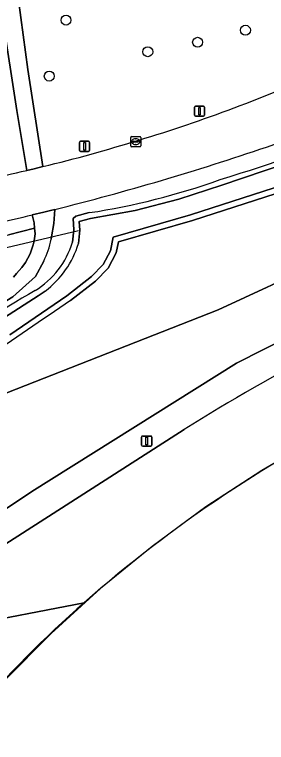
# Model space of a CAD drawing. Extents: x 155018 to 156648, y 383979 to 385733.
# Drawn here: x 155796.1 to 155821, y 384165.7 to 384237.5 of the extents above; entities that cross this region are included whole.
import ezdxf

# ---------------------------------------------------------------- set-up
doc = ezdxf.new("R2010")
doc.units = 0
for name, color, linetype in [('IMGEO_Berm_groen', 7, 'Continuous'), ('IMGEO_Boom', 7, 'Continuous'), ('IMGEO_Duiker', 7, 'Continuous'), ('IMGEO_Erf', 7, 'Continuous'), ('IMGEO_Groenvoorziening', 7, 'Continuous'), ('IMGEO_Kolk', 7, 'Continuous'), ('IMGEO_Lichtmast', 7, 'Continuous'), ('IMGEO_Lijnafwatering', 7, 'Continuous'), ('IMGEO_Loofbos', 7, 'Continuous'), ('IMGEO_Oever', 7, 'Continuous'), ('IMGEO_Rijbaan_lokaal_gesloten', 7, 'Continuous'), ('IMGEO_Rijbaan_regionaal_gesloten', 7, 'Continuous'), ('IMGEO_Verkeersbordpaal', 7, 'Continuous'), ('IMGEO_Voetpad_halfverhard', 7, 'Continuous'), ('IMGEO_Waterloop', 7, 'Continuous')]:
    doc.layers.add(name, color=color, linetype=linetype)

msp = doc.modelspace()

# ---------------------------------------------------------------- linework, layer by layer
at = {"layer": 'IMGEO_Berm_groen'}
for points in [[(155964.654, 384260.752), (155910.963, 384240.78), (155869.79, 384226.043), (155854.814, 384220.045), (155838.88, 384213.664), (155817.993, 384203.114), (155797.794, 384190.44), (155774.329, 384174.729), (155772.78, 384174.578), (155771.149, 384174.418)], [(155782.527, 384195.174), (155816.208, 384208.371), (155836.418, 384217.702), (155851.078, 384227.254), (155861.536, 384234.067)], [(155821.917, 384219.852), (155813.648, 384217.18), (155806.341, 384215.082), (155806.115, 384213.989), (155805.324, 384212.481), (155804.081, 384211.2), (155801.609, 384209.273)], [(155800.072, 384218.286), (155799.957, 384216.903), (155799.724, 384215.577), (155799.682, 384215.342)], [(155801.804, 384215.033), (155801.934, 384216.25), (155801.859, 384217.381), (155802.123, 384217.607), (155803.467, 384217.962)], [(155798.959, 384213.16), (155798.136, 384211.657), (155795.909, 384209.652), (155794.429, 384208.75), (155791.357, 384206.918), (155789.068, 384205.383)], [(155768.894, 384177.278), (155768.358, 384174.726), (155768.652, 384172.625), (155769.793, 384170.718), (155770.143, 384170.422), (155771.374, 384169.943), (155772.824, 384170.881), (155781.333, 384176.383), (155812.834, 384196.55)]]:
    msp.add_lwpolyline(points, dxfattribs=at)
for centre, radius, start, end in [((155770.928, 384375.427), 159.059, 288.33495, 298.3468), ((155767.726, 384381.928), 167.9, 286.84555, 298.27395), ((155738.951, 384464.246), 253.44, 283.95535, 288.88074), ((155793.432, 384284.715), 67.503, 278.54922, 289.87582), ((155793.748, 384217.478), 8.419, 301.15111, 343.11726), ((155792.112, 384216.64), 7.681, 333.06163, 350.27341), ((155926.822, 384014.038), 215.183, 113.39385, 121.987), ((155841.197, 384135.602), 86.214, 119.99014, 135.955), ((156024.503, 383875.624), 401.253, 123.74485, 126.66801)]:
    msp.add_arc(centre, radius, start, end, dxfattribs=at)
at = {"layer": 'IMGEO_Boom'}
for centre in [(155801.167, 384236.968), (155818.893, 384235.977), (155814.163, 384234.787), (155809.246, 384233.85), (155799.509, 384231.439)]:
    msp.add_circle(centre, 0.489, dxfattribs=at)
at = {"layer": 'IMGEO_Duiker'}
msp.add_lwpolyline([(155795.279, 384214.52), (155802.404, 384216.215)], dxfattribs=at)
at = {"layer": 'IMGEO_Erf'}
for centre, radius, start, end in [((155888.94, 384081.791), 130.118, 115.94291, 131.36533), ((155879.155, 384092.638), 115.51, 131.27808, 146.72844)]:
    msp.add_arc(centre, radius, start, end, dxfattribs=at)
at = {"layer": 'IMGEO_Groenvoorziening'}
for points in [[(155808.905, 384257.741), (155805.454, 384253.004), (155799.481, 384245.163), (155796.52, 384241.557), (155796.182, 384241.146), (155796.245, 384240.679), (155797.396, 384232.103), (155798.885, 384222.51)], [(155796.292, 384228.062), (155794.881, 384237.228), (155794.703, 384238.825), (155794.005, 384245.097), (155793.975, 384245.367), (155787.471, 384245.754), (155787.135, 384245.774)], [(155797.281, 384222.128), (155796.292, 384228.062)], [(155635.729, 384170.113), (155658.49, 384178.478), (155684.215, 384185.803), (155698.587, 384189.242), (155696.562, 384191.964), (155730.691, 384200.737), (155731.386, 384200.912), (155752.797, 384206.292), (155776.366, 384211.291), (155795.473, 384215.769), (155798.058, 384216.419), (155798.005, 384216.96), (155797.825, 384217.738)], [(155795.98, 384211.587), (155796.27, 384211.947), (155796.789, 384212.541), (155797.157, 384213.046), (155797.609, 384213.881), (155797.931, 384214.783), (155798.017, 384215.171), (155798.067, 384215.398), (155798.113, 384215.874), (155798.058, 384216.419), (155795.473, 384215.769)]]:
    msp.add_lwpolyline(points, dxfattribs=at)
for centre, radius, start, end in [((155766.418, 384364.545), 145.592, 286.73665, 294.57163), ((155759.975, 384381.928), 164.098, 283.71621, 287.14325), ((155760.168, 384381.299), 163.44, 280.22254, 283.12488), ((155739.056, 384463.839), 253.02, 281.76542, 283.43078)]:
    msp.add_arc(centre, radius, start, end, dxfattribs=at)
at = {"layer": 'IMGEO_Kolk'}
for p, q in [((155807.552, 384224.546), (155807.552, 384225.398)), ((155807.627, 384225.472), (155808.479, 384225.472)), ((155807.811, 384224.966), (155807.811, 384224.978)), ((155808.249, 384224.929), (155807.851, 384224.929)), ((155807.854, 384225.015), (155808.252, 384225.015)), ((155808.04, 384225.252), (155808.065, 384225.252)), ((155808.295, 384224.978), (155808.295, 384224.966)), ((155808.553, 384225.398), (155808.553, 384224.546)), ((155808.479, 384224.472), (155807.627, 384224.472)), ((155808.063, 384224.692), (155808.038, 384224.692))]:
    msp.add_line(p, q, dxfattribs=at)
for points in [[(155807.552, 384224.546), (155807.552, 384225.398)], [(155807.627, 384225.472), (155808.479, 384225.472)], [(155808.553, 384225.398), (155808.553, 384224.546)], [(155808.479, 384224.472), (155807.627, 384224.472)]]:
    msp.add_lwpolyline(points, dxfattribs=at)
for centre, radius, start, end in [((155807.629, 384225.396), 0.0765, 91.55205, 178.44795), ((155807.629, 384225.396), 0.0765, 91.55205, 178.44795), ((155807.851, 384224.975), 0.0403, 85.87752, 175.75265), ((155807.848, 384224.965), 0.0366, 178.93798, 274.71019), ((155808.252, 384224.972), 0.043, 264.86636, 352.45326), ((155808.256, 384224.977), 0.0386, 1.73085, 96.63898), ((155808.477, 384225.396), 0.0765, 1.55205, 88.44795), ((155808.477, 384225.396), 0.0765, 1.55205, 88.44795), ((155807.629, 384224.548), 0.0765, 181.55205, 268.44795), ((155807.629, 384224.548), 0.0765, 181.55205, 268.44795), ((155808.477, 384224.548), 0.0765, 271.55205, 358.44795), ((155808.477, 384224.548), 0.0765, 271.55205, 358.44795)]:
    msp.add_arc(centre, radius, start, end, dxfattribs=at)
for centre, major_axis, ratio, start_param, end_param in [((155808.039, 384224.972), (-0.387, 0.002), 0.722429, 4.712389, 7.853982), ((155808.064, 384224.972), (-0.39, 0.002), 0.717154, 1.570796, 4.712389)]:
    msp.add_ellipse(centre, major_axis=major_axis, ratio=ratio, start_param=start_param, end_param=end_param, dxfattribs=at)
at = {"layer": 'IMGEO_Lichtmast'}
for p, q in [((155802.504, 384224.105), (155802.504, 384224.905)), ((155802.504, 384224.905), (155802.504, 384224.105)), ((155802.604, 384225.005), (155803.394, 384225.005)), ((155803.394, 384225.005), (155802.604, 384225.005)), ((155803.494, 384224.905), (155803.494, 384224.105)), ((155803.494, 384224.105), (155803.494, 384224.905)), ((155803.394, 384224.005), (155802.604, 384224.005)), ((155802.604, 384224.005), (155803.394, 384224.005)), ((155808.637, 384195.009), (155808.637, 384195.809)), ((155808.637, 384195.809), (155808.637, 384195.009)), ((155808.737, 384195.909), (155809.527, 384195.909)), ((155809.527, 384195.909), (155808.737, 384195.909)), ((155809.627, 384195.809), (155809.627, 384195.009)), ((155809.627, 384195.009), (155809.627, 384195.809)), ((155809.527, 384194.909), (155808.737, 384194.909)), ((155808.737, 384194.909), (155809.527, 384194.909))]:
    msp.add_line(p, q, dxfattribs=at)
for points in [[(155802.924, 384224.88), (155803.074, 384224.88), (155803.074, 384224.13), (155802.924, 384224.13), (155802.924, 384224.88)], [(155809.057, 384195.784), (155809.207, 384195.784), (155809.207, 384195.034), (155809.057, 384195.034), (155809.057, 384195.784)]]:
    msp.add_lwpolyline(points, dxfattribs=at)
for centre, start, end in [((155802.604, 384224.905), 90, 180), ((155802.604, 384224.905), 90, 180), ((155803.394, 384224.905), 0, 90), ((155803.394, 384224.905), 360, 90), ((155802.604, 384224.105), 180, 270), ((155802.604, 384224.105), 180, 270), ((155803.394, 384224.105), 270, 0), ((155803.394, 384224.105), 270, 0), ((155808.737, 384195.809), 90, 180), ((155808.737, 384195.809), 90, 180), ((155809.527, 384195.809), 0, 90), ((155809.527, 384195.809), 360, 90), ((155808.737, 384195.009), 180, 270), ((155808.737, 384195.009), 180, 270), ((155809.527, 384195.009), 270, 0), ((155809.527, 384195.009), 270, 0)]:
    msp.add_arc(centre, 0.1, start, end, dxfattribs=at)
at = {"layer": 'IMGEO_Lijnafwatering'}
for points in [[(155826.192, 384195.818), (155820.493, 384192.512), (155814.978, 384188.907), (155809.662, 384185.014)], [(155809.662, 384185.014), (155804.561, 384180.843), (155799.689, 384176.407), (155795.06, 384171.719)]]:
    msp.add_lwpolyline(points, dxfattribs=at)
at = {"layer": 'IMGEO_Loofbos'}
for points in [[(155774.329, 384174.729), (155797.794, 384190.44), (155817.993, 384203.114), (155838.88, 384213.664), (155854.814, 384220.045), (155869.79, 384226.043), (155910.963, 384240.78), (155964.654, 384260.752)], [(155861.536, 384234.067), (155851.078, 384227.254), (155836.418, 384217.702), (155816.208, 384208.371), (155782.527, 384195.174)]]:
    msp.add_lwpolyline(points, dxfattribs=at)
at = {"layer": 'IMGEO_Oever'}
for points in [[(155802.39, 384214.915), (155802.532, 384216.238), (155802.475, 384217.084), (155803.588, 384217.378), (155807.984, 384218.189), (155812.317, 384219.288), (155816.57, 384220.668), (155827.172, 384224.268), (155837.511, 384228.564), (155847.543, 384233.537)], [(155821.735, 384220.419), (155813.474, 384217.75), (155805.831, 384215.555), (155805.549, 384214.192), (155804.837, 384212.834), (155803.682, 384211.644), (155801.26, 384209.756), (155795.61, 384205.911)], [(155801.609, 384209.273), (155804.081, 384211.2), (155805.324, 384212.481), (155806.115, 384213.989), (155806.341, 384215.082), (155813.648, 384217.18), (155821.917, 384219.852)], [(155803.467, 384217.962), (155802.123, 384217.607), (155801.859, 384217.381), (155801.934, 384216.25), (155801.804, 384215.033)], [(155791.721, 384205.478), (155798.406, 384209.76), (155799.098, 384210.223)]]:
    msp.add_lwpolyline(points, dxfattribs=at)
for centre, radius, start, end in [((155767.726, 384381.928), 167.9, 286.84555, 298.27395), ((155793.432, 384284.715), 67.503, 278.54922, 289.87582), ((155793.748, 384217.478), 8.419, 301.15111, 343.11726), ((155793.744, 384217.48), 9.019, 306.4178, 343.47368), ((155841.197, 384135.602), 86.214, 119.99014, 135.955), ((156024.503, 383875.624), 401.253, 123.74485, 126.66801)]:
    msp.add_arc(centre, radius, start, end, dxfattribs=at)
at = {"layer": 'IMGEO_Rijbaan_lokaal_gesloten'}
msp.add_lwpolyline([(155802.951, 384179.446), (155790.986, 384177.14)], dxfattribs=at)
msp.add_arc((155879.155, 384092.638), 115.51, 131.27808, 146.72844, dxfattribs=at)
at = {"layer": 'IMGEO_Rijbaan_regionaal_gesloten'}
for points in [[(155798.885, 384222.51), (155798.026, 384222.304), (155797.281, 384222.128)], [(155797.825, 384217.738), (155798.989, 384218.019), (155799.628, 384218.176), (155800.072, 384218.286)], [(155812.834, 384196.55), (155781.333, 384176.383), (155772.824, 384170.881), (155771.374, 384169.943), (155770.262, 384169.224), (155769.282, 384168.591), (155768.287, 384167.948), (155758.06, 384161.335), (155744.011, 384152.251), (155715.871, 384133.473)], [(155655.933, 384083.191), (155661.363, 384087.135), (155709.943, 384121.216), (155738.649, 384141.064), (155761.158, 384156.738), (155771.995, 384164.285), (155772.894, 384164.911), (155773.106, 384165.058), (155773.393, 384165.258), (155778.383, 384168.733), (155790.986, 384177.14), (155802.951, 384179.446)]]:
    msp.add_lwpolyline(points, dxfattribs=at)
for centre, radius, start, end in [((155770.928, 384375.427), 159.059, 288.33495, 298.3468), ((155766.418, 384364.545), 145.592, 286.73665, 294.57163), ((155759.975, 384381.928), 164.098, 283.71621, 287.14325), ((155738.951, 384464.246), 253.44, 283.95535, 288.88074), ((155760.168, 384381.299), 163.44, 280.22254, 283.12488), ((155739.056, 384463.839), 253.02, 281.76542, 283.43078), ((155926.822, 384014.038), 215.183, 113.39385, 121.987), ((155888.94, 384081.791), 130.118, 115.94291, 131.36533)]:
    msp.add_arc(centre, radius, start, end, dxfattribs=at)
at = {"layer": 'IMGEO_Verkeersbordpaal'}
for p, q in [((155813.95, 384228.481), (155814.74, 384228.481)), ((155814.74, 384228.481), (155813.95, 384228.481)), ((155813.85, 384227.581), (155813.85, 384228.381)), ((155813.85, 384228.381), (155813.85, 384227.581)), ((155814.84, 384228.381), (155814.84, 384227.581)), ((155814.84, 384227.581), (155814.84, 384228.381)), ((155814.74, 384227.481), (155813.95, 384227.481)), ((155813.95, 384227.481), (155814.74, 384227.481))]:
    msp.add_line(p, q, dxfattribs=at)
msp.add_lwpolyline([(155814.27, 384228.356), (155814.42, 384228.356), (155814.42, 384227.606), (155814.27, 384227.606), (155814.27, 384228.356)], dxfattribs=at)
for centre, start, end in [((155813.95, 384228.381), 90, 180), ((155813.95, 384228.381), 90, 180), ((155814.74, 384228.381), 0, 90), ((155814.74, 384228.381), 360, 90), ((155813.95, 384227.581), 180, 270), ((155813.95, 384227.581), 180, 270), ((155814.74, 384227.581), 270, 0), ((155814.74, 384227.581), 270, 0)]:
    msp.add_arc(centre, 0.1, start, end, dxfattribs=at)
at = {"layer": 'IMGEO_Voetpad_halfverhard'}
for points in [[(155794.703, 384238.825), (155794.881, 384237.228), (155796.292, 384228.062), (155797.281, 384222.128), (155798.026, 384222.304), (155798.885, 384222.51), (155797.396, 384232.103), (155796.245, 384240.679)], [(155799.682, 384215.342), (155799.724, 384215.577), (155799.957, 384216.903), (155800.072, 384218.286), (155799.628, 384218.176), (155798.989, 384218.019), (155797.825, 384217.738), (155798.005, 384216.96), (155798.058, 384216.419), (155798.113, 384215.874), (155798.067, 384215.398), (155798.017, 384215.171), (155797.931, 384214.783), (155797.609, 384213.881), (155797.157, 384213.046), (155796.789, 384212.541), (155796.27, 384211.947), (155795.98, 384211.587)], [(155784.164, 384204.513), (155791.357, 384206.918), (155794.429, 384208.75), (155795.909, 384209.652), (155798.136, 384211.657), (155798.959, 384213.16)]]:
    msp.add_lwpolyline(points, dxfattribs=at)
msp.add_arc((155792.112, 384216.64), 7.681, 333.06163, 350.27341, dxfattribs=at)
at = {"layer": 'IMGEO_Waterloop'}
for points in [[(155847.543, 384233.537), (155837.511, 384228.564), (155827.172, 384224.268), (155816.57, 384220.668), (155812.317, 384219.288), (155807.984, 384218.189), (155803.588, 384217.378), (155802.475, 384217.084), (155802.532, 384216.238), (155802.39, 384214.915)], [(155795.61, 384205.911), (155801.26, 384209.756), (155803.682, 384211.644), (155804.837, 384212.834), (155805.549, 384214.192), (155805.831, 384215.555), (155813.474, 384217.75), (155821.735, 384220.419)], [(155799.098, 384210.223), (155798.406, 384209.76), (155791.721, 384205.478)]]:
    msp.add_lwpolyline(points, dxfattribs=at)
msp.add_arc((155793.744, 384217.48), 9.019, 306.4178, 343.47368, dxfattribs=at)

doc.saveas('drawing.dxf')
